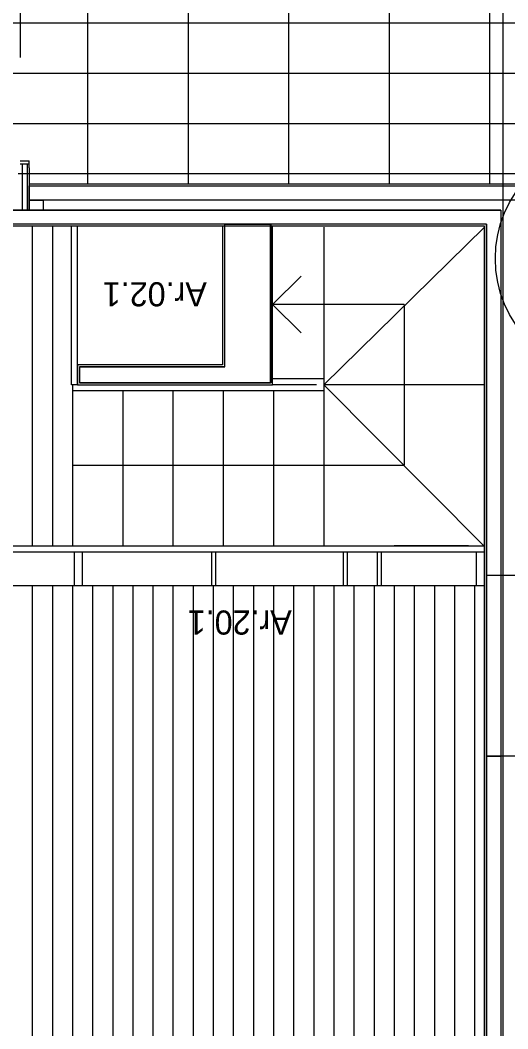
# Model space of a CAD drawing. Extents: x 1248 to 1356, y -443 to -224.
# Drawn here: x 1337.68 to 1340.11, y -244.43 to -239.41 of the extents above; entities that cross this region are included whole.
import ezdxf

# ---------------------------------------------------------------- set-up
doc = ezdxf.new("R2010")
doc.units = 0
for name, color, linetype in [('corte', 7, 'Continuous'), ('estereoctomias', 7, 'Continuous'), ('ind-pormenores', 7, 'Continuous'), ('Level 1', 7, 'Continuous'), ('Level 10', 7, 'Continuous'), ('Level 13', 7, 'Continuous'), ('Level 2', 7, 'Continuous'), ('Level 4', 7, 'Continuous'), ('Level 40', 7, 'Continuous'), ('revestimentos', 7, 'Continuous'), ('vermelhos-cont', 7, 'Continuous')]:
    doc.layers.add(name, color=color, linetype=linetype)

msp = doc.modelspace()

# ---------------------------------------------------------------- linework, layer by layer
at = {"layer": 'corte'}
for p, q in [((1341.234, -240.304), (1337.7983, -240.304)), ((1337.7283, -240.354), (1336.8983, -240.354)), ((1340.0733, -240.354), (1337.7983, -240.354)), ((1340.0033, -240.424), (1336.8283, -240.424)), ((1340.0033, -240.424), (1340.0033, -240.954))]:
    msp.add_line(p, q, dxfattribs=at)
msp.add_lwpolyline([(1340.2333, -243.0713), (1340.0033, -243.0713), (1340.0033, -242.1713), (1340.2333, -242.1713)], close=True, dxfattribs=at)
at = {"layer": 'estereoctomias'}
for points in [[(1340.0033, -242.1713), (1340.0033, -240.424), (1336.8283, -240.424), (1336.8283, -240.139), (1336.8983, -240.139), (1336.8983, -240.354), (1340.0733, -240.354), (1340.0733, -242.1717)], [(1341.339, -240.234), (1341.339, -240.304), (1337.7283, -240.304), (1337.7283, -240.234)], [(1337.7983, -240.304), (1337.7983, -240.354), (1337.7283, -240.354), (1337.7283, -240.304)], [(1338.9304, -240.424), (1338.9304, -241.214), (1337.9804, -241.214), (1337.9804, -241.134), (1338.7004, -241.134), (1338.7004, -240.424)], [(1340.0733, -245.8713), (1340.0033, -245.8713), (1340.0033, -243.0713), (1340.0733, -243.0713)]]:
    msp.add_lwpolyline(points, close=True, dxfattribs=at)
at = {"layer": 'ind-pormenores'}
msp.add_circle((1340.6308, -240.5951), 0.5842, dxfattribs=at)
at = {"layer": 'Level 1'}
for p, q in [((1337.7283, -240.234), (1341.339, -240.234)), ((1337.7283, -240.234), (1337.7283, -240.354)), ((1337.7983, -240.304), (1337.7983, -240.354)), ((1340.0733, -240.354), (1340.0733, -245.8713)), ((1338.6989, -240.424), (1338.6989, -241.134)), ((1338.9289, -241.214), (1338.9289, -240.424)), ((1340.0033, -240.424), (1340.0033, -246.734)), ((1340.0033, -246.584), (1340.0033, -240.424)), ((1338.6989, -241.134), (1337.9789, -241.134)), ((1337.9789, -241.134), (1337.9789, -241.214)), ((1337.9789, -241.214), (1338.9289, -241.214))]:
    msp.add_line(p, q, dxfattribs=at)
at = {"layer": 'Level 10'}
for p, q in [((1338.0183, -238.624), (1338.0183, -240.224)), ((1338.5183, -238.624), (1338.5183, -240.224)), ((1339.0183, -238.624), (1339.0183, -240.224)), ((1339.5183, -238.624), (1339.5183, -240.224)), ((1340.0183, -238.624), (1340.0183, -240.224)), ((1347.9933, -239.424), (1315.7633, -239.424)), ((1347.9933, -239.674), (1315.7633, -239.674)), ((1347.9933, -239.924), (1315.7633, -239.924)), ((1341.274, -240.174), (1337.6733, -240.174)), ((1337.7433, -240.434), (1337.7433, -242.024)), ((1337.8433, -240.434), (1337.8433, -242.024)), ((1337.7433, -242.224), (1337.7433, -246.574)), ((1337.8433, -242.224), (1337.8433, -246.574)), ((1337.9433, -242.224), (1337.9433, -246.574)), ((1338.0433, -242.224), (1338.0433, -246.574)), ((1338.1433, -242.224), (1338.1433, -246.574)), ((1338.2433, -242.224), (1338.2433, -246.574)), ((1338.3433, -242.224), (1338.3433, -246.574)), ((1338.4433, -242.224), (1338.4433, -246.574)), ((1338.5433, -242.224), (1338.5433, -246.574)), ((1338.6433, -242.224), (1338.6433, -246.574)), ((1338.7433, -242.224), (1338.7433, -246.574)), ((1338.8433, -242.224), (1338.8433, -246.574)), ((1338.9433, -242.224), (1338.9433, -246.574)), ((1339.0433, -242.224), (1339.0433, -246.574)), ((1339.1433, -242.224), (1339.1433, -246.574)), ((1339.2433, -242.224), (1339.2433, -246.574)), ((1339.3433, -242.224), (1339.3433, -246.574)), ((1339.4433, -242.224), (1339.4433, -246.574)), ((1339.5433, -242.224), (1339.5433, -246.574)), ((1339.6433, -242.224), (1339.6433, -246.574)), ((1339.7433, -242.224), (1339.7433, -246.574)), ((1339.8433, -242.224), (1339.8433, -246.574)), ((1339.9433, -242.224), (1339.9433, -246.574))]:
    msp.add_line(p, q, dxfattribs=at)
at = {"layer": 'Level 13'}
for p, q in [((1337.6833, -240.109), (1337.7283, -240.109)), ((1337.6833, -240.124), (1337.7283, -240.124)), ((1337.6933, -240.124), (1337.6933, -240.354)), ((1337.7183, -240.124), (1337.7183, -240.354)), ((1337.7283, -240.124), (1337.7283, -240.109)), ((1337.7283, -240.144), (1337.7283, -240.124)), ((1337.7283, -240.144), (1337.7283, -240.354)), ((1337.9389, -241.224), (1337.9389, -240.434)), ((1337.9689, -241.224), (1337.9689, -240.434)), ((1337.9689, -241.224), (1337.9389, -241.224)), ((1337.5113, -242.024), (1339.9933, -242.024)), ((1337.5113, -242.024), (1339.9933, -242.024)), ((1337.5113, -242.054), (1339.9933, -242.054)), ((1337.9398, -242.024), (1339.9933, -242.024)), ((1337.9433, -242.024), (1339.9889, -242.024)), ((1337.9513, -242.054), (1337.9513, -242.224)), ((1337.9913, -242.054), (1337.9913, -242.224)), ((1338.6353, -242.054), (1338.6353, -242.224)), ((1338.6553, -242.054), (1338.6553, -242.224)), ((1339.2893, -242.054), (1339.2893, -242.224)), ((1339.3093, -242.054), (1339.3093, -242.224)), ((1339.4593, -242.054), (1339.4593, -242.224)), ((1339.4793, -242.054), (1339.4793, -242.224)), ((1339.9133, -242.024), (1339.5442, -242.024)), ((1339.9133, -242.024), (1339.5442, -242.024)), ((1339.9533, -242.224), (1339.9533, -242.054)), ((1339.9933, -242.224), (1337.5113, -242.224))]:
    msp.add_line(p, q, dxfattribs=at)
at = {"layer": 'Level 2'}
for p, q in [((1339.1933, -240.439), (1339.1933, -241.194)), ((1339.1933, -241.224), (1339.9933, -240.439)), ((1339.0803, -240.6826), (1338.9389, -240.824)), ((1339.5933, -240.824), (1338.9389, -240.824)), ((1339.0803, -240.9654), (1338.9389, -240.824)), ((1339.5933, -240.824), (1339.5933, -241.624)), ((1339.1933, -241.194), (1338.9389, -241.194)), ((1339.1933, -241.194), (1339.1933, -241.254)), ((1337.9433, -241.224), (1337.9433, -242.024)), ((1339.1933, -241.254), (1337.9433, -241.254)), ((1338.1933, -241.254), (1338.1933, -242.024)), ((1338.4433, -241.254), (1338.4433, -242.024)), ((1338.6933, -241.254), (1338.6933, -242.024)), ((1339.1569, -241.224), (1338.9389, -241.224)), ((1338.9433, -241.254), (1338.9433, -242.024)), ((1339.9933, -241.224), (1339.1933, -241.224)), ((1339.1933, -241.224), (1339.9889, -242.024)), ((1339.1933, -241.254), (1339.1933, -242.024)), ((1337.9433, -241.624), (1339.5933, -241.624))]:
    msp.add_line(p, q, dxfattribs=at)
at = {"layer": 'Level 4'}
msp.add_line((1337.6833, -238.724), (1337.6833, -239.5941), dxfattribs=at)
at = {"layer": 'revestimentos'}
for p, q in [((1337.7283, -240.224), (1341.339, -240.224)), ((1339.9933, -240.434), (1336.8283, -240.434)), ((1338.6889, -240.434), (1338.6889, -241.124)), ((1338.9389, -241.224), (1338.9389, -240.434)), ((1339.9933, -240.434), (1338.9389, -240.434)), ((1339.9933, -246.574), (1339.9933, -240.434)), ((1338.6889, -241.124), (1337.9689, -241.124)), ((1337.9689, -241.124), (1337.9689, -241.224)), ((1337.9689, -241.224), (1338.9389, -241.224))]:
    msp.add_line(p, q, dxfattribs=at)
at = {"layer": 'vermelhos-cont'}
msp.add_line((1340.084, -229.6198), (1340.084, -250.7923), dxfattribs=at)

# ---------------------------------------------------------------- texts
at = {"layer": 'Level 40'}
for s, p in [('Ar.02.1', (1338.6117, -240.7128)), ('Ar.20.1', (1339.0341, -242.3462))]:
    msp.add_text(s, height=0.12, rotation=180, dxfattribs=at).set_placement(p)

doc.saveas('drawing.dxf')
